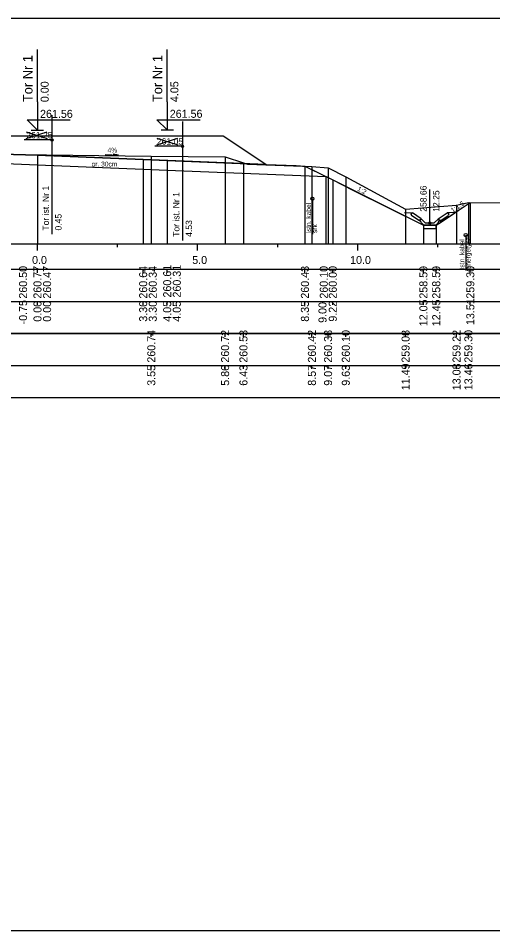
# Model space of a CAD drawing. Extents: x 6516023 to 6560129, y 5513077 to 5529206.
# Drawn here: x 6517492.86 to 6517507.68, y 5514451.16 to 5514479.66 of the extents above; entities that cross this region are included whole.
import ezdxf

# ---------------------------------------------------------------- set-up
doc = ezdxf.new("R2010")
doc.units = 0
for name, color, linetype in [('IR_default', 7, 'Continuous'), ('TOR_PRZEK_P-kable', 7, 'Continuous'), ('TOR_PRZEK_P-komponent', 7, 'Continuous'), ('TOR_PRZEK_P-odwodnienie', 7, 'Continuous'), ('TOR_PRZEK_P-opisy', 7, 'Continuous'), ('TOR_PRZEK_P-tabelka istniejace', 7, 'Continuous'), ('TOR_PRZEK_P-tabelka projektowane', 7, 'Continuous'), ('TOR_PRZEK_P-teren istniejacy', 7, 'Continuous'), ('TOR_PRZEK_P-tory istniejace', 7, 'Continuous'), ('TOR_PRZEK_P-tory projektowane', 7, 'Continuous'), ('TOR_PRZEK_P-uklad odniesienia', 7, 'Continuous'), ('TOR_PRZEK_P-warstwa ochronna I', 7, 'Continuous'), ('TOR_PRZEK_P-warstwa ochronna II', 7, 'Continuous'), ('TOR_RAMKI-ramka+tabelka 1', 7, 'Continuous')]:
    doc.layers.add(name, color=color, linetype=linetype)

msp = doc.modelspace()

# ---------------------------------------------------------------- linework, layer by layer
at = {"layer": 'IR_default'}
msp.add_lwpolyline([(6517491.713, 5514475.985), (6517494.429, 5514475.985), (6517495.213, 5514475.985), (6517495.64, 5514475.986), (6517495.763, 5514475.987), (6517498.479, 5514475.987), (6517499.263, 5514475.987), (6517500.307, 5514475.291), (6517500.608, 5514475.09), (6517501.543, 5514475.052), (6517501.813, 5514475.041), (6517502.488, 5514474.704), (6517502.683, 5514474.607), (6517503.314, 5514474.291), (6517505.513, 5514473.192), (6517505.602, 5514473.192), (6517505.913, 5514473.192), (6517506.044, 5514473.279), (6517506.498, 5514473.582), (6517506.602, 5514473.651), (6517506.977, 5514473.901)], dxfattribs=at)
at = {"layer": 'TOR_PRZEK_P-kable'}
for p, q in [((6517502.046, 5514474.021), (6517502.046, 5514472.911)), ((6517506.835, 5514472.884), (6517506.835, 5514471.774))]:
    msp.add_line(p, q, dxfattribs=at)
for centre in [(6517502.046, 5514474.021), (6517506.835, 5514472.884)]:
    msp.add_circle(centre, 0.05, dxfattribs=at)
at = {"layer": 'TOR_PRZEK_P-komponent'}
msp.add_lwpolyline([(6517487.213, 5514475.985), (6517490.713, 5514475.985), (6517491.713, 5514475.985), (6517495.213, 5514475.985), (6517495.763, 5514475.987), (6517499.263, 5514475.987), (6517500.608, 5514475.09), (6517496.763, 5514475.243), (6517493.463, 5514475.375), (6517492.713, 5514475.405), (6517491.513, 5514475.453), (6517490.913, 5514475.453), (6517489.713, 5514475.405), (6517488.963, 5514475.375), (6517486.128, 5514475.262)], close=True, dxfattribs=at)
at = {"layer": 'TOR_PRZEK_P-odwodnienie'}
for p, q in [((6517505.713, 5514473.262), (6517505.713, 5514474.306)), ((6517505.448, 5514473.387), (6517505.168, 5514473.574)), ((6517505.977, 5514473.387), (6517506.258, 5514473.574)), ((6517505.404, 5514473.321), (6517505.143, 5514473.495)), ((6517505.415, 5514473.337), (6517505.404, 5514473.321)), ((6517505.405, 5514473.357), (6517505.453, 5514473.381)), ((6517505.448, 5514473.387), (6517505.44, 5514473.375)), ((6517505.573, 5514473.262), (6517505.453, 5514473.381)), ((6517505.853, 5514473.262), (6517505.973, 5514473.381)), ((6517505.973, 5514473.381), (6517506.02, 5514473.357)), ((6517505.977, 5514473.387), (6517505.986, 5514473.375)), ((6517506.011, 5514473.337), (6517506.022, 5514473.321)), ((6517506.022, 5514473.321), (6517506.283, 5514473.495)), ((6517505.523, 5514473.192), (6517505.903, 5514473.192)), ((6517505.573, 5514473.262), (6517505.853, 5514473.262))]:
    msp.add_line(p, q, dxfattribs=at)
for points in [[(6517504.921, 5514473.586), (6517505.168, 5514473.574)], [(6517505.118, 5514473.548), (6517505.168, 5514473.574)], [(6517506.504, 5514473.586), (6517506.258, 5514473.574)], [(6517506.308, 5514473.548), (6517506.258, 5514473.574)], [(6517505.118, 5514473.548), (6517505.143, 5514473.495)], [(6517505.44, 5514473.375), (6517505.405, 5514473.356)], [(6517505.453, 5514473.262), (6517505.405, 5514473.357)], [(6517505.405, 5514473.356), (6517505.415, 5514473.337)], [(6517505.973, 5514473.262), (6517506.02, 5514473.357)], [(6517505.986, 5514473.375), (6517506.021, 5514473.356)], [(6517506.021, 5514473.356), (6517506.011, 5514473.337)], [(6517506.308, 5514473.548), (6517506.283, 5514473.495)], [(6517505.523, 5514473.192), (6517505.453, 5514473.262)], [(6517505.513, 5514473.192), (6517505.512, 5514473.192), (6517505.513, 5514473.192), (6517505.512, 5514473.191), (6517505.513, 5514473.192), (6517505.513, 5514473.191), (6517505.513, 5514473.192), (6517505.513, 5514473.192)], [(6517505.513, 5514473.192), (6517505.512, 5514473.192), (6517505.513, 5514473.192), (6517505.512, 5514473.191), (6517505.513, 5514473.192), (6517505.513, 5514473.191), (6517505.513, 5514473.192), (6517505.513, 5514473.192)], [(6517505.913, 5514473.192), (6517505.513, 5514473.192), (6517505.513, 5514473.092), (6517505.913, 5514473.092), (6517505.913, 5514473.192)], [(6517505.903, 5514473.192), (6517505.973, 5514473.262)], [(6517505.913, 5514473.192), (6517505.912, 5514473.192), (6517505.913, 5514473.192), (6517505.912, 5514473.191), (6517505.913, 5514473.192), (6517505.913, 5514473.191), (6517505.913, 5514473.192), (6517505.913, 5514473.192)], [(6517505.913, 5514473.192), (6517505.912, 5514473.192), (6517505.913, 5514473.192), (6517505.912, 5514473.191), (6517505.913, 5514473.192), (6517505.913, 5514473.191), (6517505.913, 5514473.192), (6517505.913, 5514473.192)]]:
    msp.add_lwpolyline(points, dxfattribs=at)
msp.add_circle((6517505.713, 5514473.262), 0.035, dxfattribs=at)
at = {"layer": 'TOR_PRZEK_P-opisy'}
msp.add_lwpolyline([(6517495.572, 5514475.397), (6517495.99, 5514475.377), (6517495.822, 5514475.406)], dxfattribs=at)
at = {"layer": 'TOR_PRZEK_P-tabelka istniejace'}
for p, q in [((6517497.017, 5514469.706), (6517497.017, 5514469.806)), ((6517499.321, 5514469.706), (6517499.321, 5514469.806)), ((6517499.894, 5514469.706), (6517499.894, 5514469.806)), ((6517502.031, 5514469.706), (6517502.031, 5514469.806)), ((6517502.536, 5514469.706), (6517502.536, 5514469.806)), ((6517503.09, 5514469.706), (6517503.09, 5514469.806)), ((6517504.956, 5514469.706), (6517504.956, 5514469.806)), ((6517506.547, 5514469.706), (6517506.547, 5514469.806)), ((6517506.918, 5514469.706), (6517506.918, 5514469.806)), ((6517454.663, 5514468.806), (6517538.463, 5514468.806)), ((6517497.017, 5514468.706), (6517497.017, 5514468.806)), ((6517499.321, 5514468.706), (6517499.321, 5514468.806)), ((6517499.894, 5514468.706), (6517499.894, 5514468.806)), ((6517502.031, 5514468.706), (6517502.031, 5514468.806)), ((6517502.536, 5514468.706), (6517502.536, 5514468.806)), ((6517503.09, 5514468.706), (6517503.09, 5514468.806)), ((6517504.956, 5514468.706), (6517504.956, 5514468.806)), ((6517506.547, 5514468.706), (6517506.547, 5514468.806)), ((6517506.918, 5514468.706), (6517506.918, 5514468.806))]:
    msp.add_line(p, q, dxfattribs=at)
for points in [[(6517497.017, 5514475.347), (6517497.017, 5514472.806), (6517497.017, 5514472.676), (6517497.017, 5514472.606)], [(6517499.321, 5514475.327), (6517499.321, 5514472.806), (6517499.321, 5514472.676), (6517499.321, 5514472.606)], [(6517499.894, 5514475.14), (6517499.894, 5514472.806), (6517499.894, 5514472.676), (6517499.894, 5514472.606)], [(6517502.031, 5514475.022), (6517502.031, 5514472.806), (6517502.031, 5514472.676), (6517502.031, 5514472.606)], [(6517502.536, 5514474.988), (6517502.536, 5514472.806), (6517502.536, 5514472.676), (6517502.536, 5514472.606)], [(6517503.09, 5514474.705), (6517503.09, 5514472.806), (6517503.09, 5514472.676), (6517503.09, 5514472.606)], [(6517506.918, 5514473.902), (6517506.918, 5514472.806), (6517506.918, 5514472.676), (6517506.918, 5514472.606)], [(6517504.956, 5514473.69), (6517504.956, 5514472.806), (6517504.956, 5514472.676), (6517504.956, 5514472.606)], [(6517506.547, 5514473.823), (6517506.547, 5514472.806), (6517506.547, 5514472.676), (6517506.547, 5514472.606)]]:
    msp.add_lwpolyline(points, dxfattribs=at)
msp.add_lwpolyline([(6517454.663, 5514469.806), (6517454.663, 5514467.806), (6517538.463, 5514467.806), (6517538.463, 5514469.806)], close=True, dxfattribs=at)
at = {"layer": 'TOR_PRZEK_P-tabelka projektowane'}
for p, q in [((6517493.463, 5514471.706), (6517493.463, 5514471.806)), ((6517493.463, 5514471.706), (6517493.463, 5514471.806)), ((6517496.763, 5514471.706), (6517496.763, 5514471.806)), ((6517496.763, 5514471.706), (6517496.763, 5514471.806)), ((6517497.513, 5514471.706), (6517497.513, 5514471.806)), ((6517497.513, 5514471.706), (6517497.513, 5514471.806)), ((6517501.813, 5514471.706), (6517501.813, 5514471.806)), ((6517502.683, 5514471.706), (6517502.683, 5514471.806)), ((6517502.683, 5514471.706), (6517502.683, 5514471.806)), ((6517505.513, 5514471.706), (6517505.513, 5514471.806)), ((6517505.913, 5514471.706), (6517505.913, 5514471.806)), ((6517506.978, 5514471.706), (6517506.978, 5514471.806)), ((6517454.663, 5514470.806), (6517538.463, 5514470.806)), ((6517493.463, 5514470.706), (6517493.463, 5514470.806)), ((6517493.463, 5514470.706), (6517493.463, 5514470.806)), ((6517496.763, 5514470.706), (6517496.763, 5514470.806)), ((6517496.763, 5514470.706), (6517496.763, 5514470.806)), ((6517497.513, 5514470.706), (6517497.513, 5514470.806)), ((6517497.513, 5514470.706), (6517497.513, 5514470.806)), ((6517501.813, 5514470.706), (6517501.813, 5514470.806)), ((6517502.683, 5514470.706), (6517502.683, 5514470.806)), ((6517502.683, 5514470.706), (6517502.683, 5514470.806)), ((6517505.513, 5514470.706), (6517505.513, 5514470.806)), ((6517505.913, 5514470.706), (6517505.913, 5514470.806)), ((6517506.978, 5514470.706), (6517506.978, 5514470.806))]:
    msp.add_line(p, q, dxfattribs=at)
for points in [[(6517493.463, 5514475.375), (6517493.463, 5514472.806), (6517493.463, 5514472.676), (6517493.463, 5514472.606)], [(6517493.463, 5514475.075), (6517493.463, 5514472.806), (6517493.463, 5514472.676), (6517493.463, 5514472.606)], [(6517496.763, 5514475.243), (6517496.763, 5514472.806), (6517496.763, 5514472.676), (6517496.763, 5514472.606)], [(6517497.513, 5514475.213), (6517497.513, 5514472.806), (6517497.513, 5514472.676), (6517497.513, 5514472.606)], [(6517501.813, 5514475.041), (6517501.813, 5514472.806), (6517501.813, 5514472.676), (6517501.813, 5514472.606)], [(6517496.763, 5514474.943), (6517496.763, 5514472.806), (6517496.763, 5514472.676), (6517496.763, 5514472.606)], [(6517497.513, 5514474.913), (6517497.513, 5514472.806), (6517497.513, 5514472.676), (6517497.513, 5514472.606)], [(6517502.465, 5514474.715), (6517502.465, 5514472.815), (6517502.465, 5514472.685), (6517502.465, 5514472.615)], [(6517502.683, 5514474.606), (6517502.683, 5514472.806), (6517502.683, 5514472.676), (6517502.683, 5514472.606)], [(6517506.978, 5514473.901), (6517506.978, 5514472.806), (6517506.978, 5514472.676), (6517506.978, 5514472.606)], [(6517505.513, 5514473.192), (6517505.513, 5514472.806), (6517505.513, 5514472.676), (6517505.513, 5514472.606)], [(6517505.913, 5514473.192), (6517505.913, 5514472.806), (6517505.913, 5514472.676), (6517505.913, 5514472.606)]]:
    msp.add_lwpolyline(points, dxfattribs=at)
msp.add_lwpolyline([(6517454.663, 5514471.806), (6517454.663, 5514469.806), (6517538.463, 5514469.806), (6517538.463, 5514471.806)], close=True, dxfattribs=at)
at = {"layer": 'TOR_PRZEK_P-teren istniejacy'}
msp.add_lwpolyline([(6517476.447, 5514473.889), (6517478.499, 5514473.852), (6517479.045, 5514473.689), (6517481.959, 5514473.19), (6517482.354, 5514473.441), (6517484.065, 5514474.446), (6517484.724, 5514474.493), (6517487.075, 5514474.783), (6517487.367, 5514474.954), (6517488.023, 5514475.465), (6517497.017, 5514475.347), (6517499.321, 5514475.327), (6517499.894, 5514475.14), (6517500.019, 5514475.102), (6517502.031, 5514475.022), (6517502.536, 5514474.988), (6517503.09, 5514474.705), (6517504.956, 5514473.69), (6517506.547, 5514473.823), (6517506.918, 5514473.902), (6517510.379, 5514473.866)], dxfattribs=at)
at = {"layer": 'TOR_PRZEK_P-tory istniejace'}
for p, q in [((6517493.915, 5514476.631), (6517493.915, 5514472.911)), ((6517497.99, 5514476.434), (6517497.99, 5514472.714)), ((6517493.915, 5514475.856), (6517493.049, 5514475.856)), ((6517493.115, 5514475.903), (6517493.767, 5514476.106)), ((6517493.115, 5514476.106), (6517493.767, 5514475.903)), ((6517497.19, 5514475.706), (6517497.842, 5514475.909)), ((6517497.19, 5514475.909), (6517497.842, 5514475.706)), ((6517497.99, 5514475.659), (6517497.124, 5514475.659))]:
    msp.add_line(p, q, dxfattribs=at)
for centre in [(6517493.915, 5514475.856), (6517497.99, 5514475.659)]:
    msp.add_circle(centre, 0.035, dxfattribs=at)
at = {"layer": 'TOR_PRZEK_P-tory projektowane'}
for p, q in [((6517493.463, 5514477.043), (6517493.463, 5514478.675)), ((6517497.513, 5514477.044), (6517497.513, 5514478.676)), ((6517493.463, 5514477.043), (6517493.463, 5514476.165)), ((6517497.513, 5514477.044), (6517497.513, 5514476.167)), ((6517493.463, 5514476.165), (6517493.144, 5514476.485)), ((6517493.144, 5514476.485), (6517494.488, 5514476.485)), ((6517497.513, 5514476.167), (6517497.194, 5514476.486)), ((6517497.194, 5514476.486), (6517498.538, 5514476.486)), ((6517493.271, 5514476.165), (6517493.655, 5514476.165)), ((6517497.321, 5514476.167), (6517497.705, 5514476.167))]:
    msp.add_line(p, q, dxfattribs=at)
at = {"layer": 'TOR_PRZEK_P-uklad odniesienia'}
for p, q in [((6517458.463, 5514472.606), (6517538.463, 5514472.606)), ((6517493.463, 5514472.406), (6517493.463, 5514472.606)), ((6517495.963, 5514472.506), (6517495.963, 5514472.606)), ((6517498.463, 5514472.406), (6517498.463, 5514472.606)), ((6517500.963, 5514472.506), (6517500.963, 5514472.606)), ((6517503.463, 5514472.406), (6517503.463, 5514472.606)), ((6517505.963, 5514472.506), (6517505.963, 5514472.606))]:
    msp.add_line(p, q, dxfattribs=at)
at = {"layer": 'TOR_PRZEK_P-warstwa ochronna I'}
msp.add_lwpolyline([(6517484.484, 5514474.896), (6517488.963, 5514475.075), (6517489.713, 5514475.105), (6517490.913, 5514475.153), (6517491.513, 5514475.153), (6517492.713, 5514475.105), (6517493.463, 5514475.075), (6517496.763, 5514474.943), (6517497.513, 5514474.913), (6517502.465, 5514474.715)], dxfattribs=at)
at = {"layer": 'TOR_PRZEK_P-warstwa ochronna II'}
msp.add_lwpolyline([(6517478.499, 5514473.852), (6517481.708, 5514474.102), (6517482.3, 5514473.708), (6517482.7, 5514473.708), (6517484.323, 5514474.79), (6517484.325, 5514474.79), (6517484.963, 5514475.215), (6517488.963, 5514475.375), (6517489.713, 5514475.405), (6517490.913, 5514475.453), (6517491.513, 5514475.453), (6517492.713, 5514475.405), (6517493.463, 5514475.375), (6517496.763, 5514475.243), (6517497.513, 5514475.213), (6517501.813, 5514475.041), (6517502.683, 5514474.606), (6517505.513, 5514473.192), (6517505.913, 5514473.192), (6517506.978, 5514473.901)], dxfattribs=at)
at = {"layer": 'TOR_RAMKI-ramka+tabelka 1'}
msp.add_lwpolyline([(6517452.013, 5514479.656), (6517699.513, 5514479.656), (6517699.513, 5514451.156), (6517452.013, 5514451.156)], close=True, dxfattribs=at)

# ---------------------------------------------------------------- texts
at = {"layer": 'TOR_PRZEK_P-kable'}
for s, height, p in [('Istn. kabel', 0.14999, (6517502.001, 5514472.947)), ('srk', 0.15, (6517502.195, 5514472.948)), ('Istn. kabel', 0.14999, (6517506.79, 5514471.811)), ('energetycz.', 0.14999, (6517506.984, 5514471.811))]:
    msp.add_text(s, height=height, rotation=90.0511, dxfattribs=at).set_placement(p)
at = {"layer": 'TOR_PRZEK_P-odwodnienie'}
for s, p in [('258.66', (6517505.613, 5514473.612)), ('12.25', (6517506.013, 5514473.612))]:
    msp.add_text(s, height=0.2, rotation=90, dxfattribs=at).set_placement(p)
at = {"layer": 'TOR_PRZEK_P-opisy'}
for s, rotation, p in [('4%', 359.8485, (6517495.651, 5514475.462)), ('1:2', 332.9299, (6517503.431, 5514474.28)), ('1:1,5', 34.0701, (6517506.43, 5514473.579))]:
    msp.add_text(s, height=0.15, rotation=rotation, dxfattribs=at).set_placement(p)
at = {"layer": 'TOR_PRZEK_P-tabelka istniejace'}
for s, p in [('260.74', (6517497.142, 5514468.899)), ('260.72', (6517499.446, 5514468.9)), ('260.53', (6517500.019, 5514468.898)), ('260.42', (6517502.156, 5514468.9)), ('260.38', (6517502.661, 5514468.898)), ('260.10', (6517503.215, 5514468.898)), ('259.08', (6517505.081, 5514468.898)), ('259.22', (6517506.672, 5514468.9)), ('259.30', (6517507.043, 5514468.898)), ('3.55', (6517497.142, 5514468.177)), ('5.86', (6517499.446, 5514468.177)), ('6.43', (6517500.019, 5514468.178)), ('8.57', (6517502.156, 5514468.178)), ('9.07', (6517502.661, 5514468.178)), ('9.63', (6517503.215, 5514468.178)), ('11.49', (6517505.081, 5514468.038)), ('13.08', (6517506.672, 5514468.038)), ('13.46', (6517507.043, 5514468.038))]:
    msp.add_text(s, height=0.25, rotation=90, dxfattribs=at).set_placement(p)
at = {"layer": 'TOR_PRZEK_P-tabelka projektowane'}
for s, p in [('260.50', (6517493.138, 5514470.898)), ('260.77', (6517493.588, 5514470.898)), ('260.47', (6517493.888, 5514470.898)), ('260.64', (6517496.888, 5514470.899)), ('260.34', (6517497.188, 5514470.899)), ('260.61', (6517497.638, 5514470.933)), ('260.31', (6517497.938, 5514470.933)), ('260.43', (6517501.938, 5514470.898)), ('260.10', (6517502.527, 5514470.898)), ('260.00', (6517502.808, 5514470.898)), ('258.59', (6517505.638, 5514470.898)), ('258.59', (6517506.038, 5514470.898)), ('259.30', (6517507.103, 5514470.898)), ('-0.75', (6517493.138, 5514470.093)), ('0.00', (6517493.588, 5514470.178)), ('0.00', (6517493.888, 5514470.178)), ('3.30', (6517496.888, 5514470.178)), ('3.30', (6517497.188, 5514470.178)), ('4.05', (6517497.638, 5514470.177)), ('4.05', (6517497.938, 5514470.177)), ('8.35', (6517501.938, 5514470.177)), ('9.00', (6517502.487, 5514470.142)), ('9.22', (6517502.808, 5514470.18)), ('12.05', (6517505.638, 5514470.037)), ('12.45', (6517506.038, 5514470.037)), ('13.51', (6517507.103, 5514470.073))]:
    msp.add_text(s, height=0.25, rotation=90, dxfattribs=at).set_placement(p)
at = {"layer": 'TOR_PRZEK_P-tory istniejace'}
for s, p in [('261.25', (6517493.115, 5514475.906)), ('261.05', (6517497.19, 5514475.709))]:
    msp.add_text(s, height=0.2, dxfattribs=at).set_placement(p)
for s, rotation, p in [('Tor ist. Nr 1', 90.0511, (6517493.821, 5514473.025)), ('Tor ist. Nr 1', 90.0511, (6517497.896, 5514472.829)), ('0.45', 90, (6517494.215, 5514473.026)), ('4.53', 90, (6517498.29, 5514472.829))]:
    msp.add_text(s, height=0.2, rotation=rotation, dxfattribs=at).set_placement(p)
at = {"layer": 'TOR_PRZEK_P-tory projektowane'}
for s, height, p in [('Tor Nr 1', 0.3, (6517493.308, 5514477.037)), ('Tor Nr 1', 0.3, (6517497.358, 5514477.038)), ('0.00', 0.25, (6517493.813, 5514477.035)), ('4.05', 0.25, (6517497.863, 5514477.037))]:
    msp.add_text(s, height=height, rotation=90, dxfattribs=at).set_placement(p)
for p in [(6517493.543, 5514476.545), (6517497.593, 5514476.547)]:
    msp.add_text('261.56', height=0.25, dxfattribs=at).set_placement(p)
at = {"layer": 'TOR_PRZEK_P-uklad odniesienia'}
for s, p in [('0.0', (6517493.294, 5514471.981)), ('5.0', (6517498.294, 5514471.981)), ('10.0', (6517503.224, 5514471.981))]:
    msp.add_text(s, height=0.25, dxfattribs=at).set_placement(p)
at = {"layer": 'TOR_PRZEK_P-warstwa ochronna I'}
msp.add_text('gr. 30cm', height=0.15, dxfattribs=at).set_placement((6517495.152, 5514475.027))

doc.saveas('drawing.dxf')
